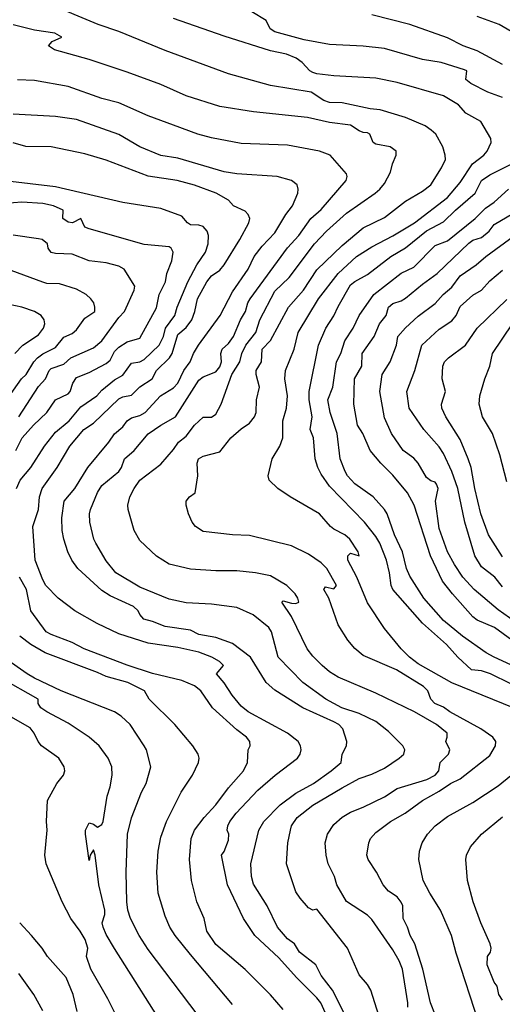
# Model space of a CAD drawing. Header units: metres. Extents: x -46681 to -43747, y -240911 to -237677.
# Tile 324 of 656: x -44586 to -44529, y -240684 to -240567. Entities that reach past the tile are written whole.
import ezdxf

# ---------------------------------------------------------------- set-up
doc = ezdxf.new("R2010")
doc.units = ezdxf.units.M
doc.layers.add('CONTOUR_INDEX', color=1, linetype='Continuous')
doc.layers.add('CONTOUR_INTER', color=3, linetype='Continuous')

msp = doc.modelspace()

# ---------------------------------------------------------------- linework, layer by layer
at = {"layer": 'CONTOUR_INDEX'}
for points, elevation in [([(-44526.66, -240649.02), (-44535.1, -240645.57), (-44539.1, -240643.31), (-44540.11, -240642.52), (-44541.13, -240641.52), (-44543.1, -240639.13), (-44545.1, -240636.07), (-44546.35, -240633.02), (-44547.44, -240631.02), (-44547.43, -240630.52), (-44547.1, -240630.21), (-44546.08, -240630.52), (-44546.22, -240630.02), (-44547.2, -240628.52), (-44547.78, -240628.02), (-44549.1, -240627.35), (-44549.5, -240627.02), (-44550.79, -240625.52), (-44554.29, -240623.52), (-44555.73, -240622.52), (-44556.78, -240621.52), (-44556.88, -240621.02), (-44556.41, -240619.02), (-44555.5, -240617.52), (-44555.16, -240616.52), (-44555.14, -240614.52), (-44554.69, -240613.02), (-44554.57, -240611.52), (-44554.9, -240609.52), (-44554.84, -240608.52), (-44553.8, -240606.02), (-44553.32, -240604.02), (-44550.91, -240600.02), (-44548.57, -240597.02), (-44546.39, -240595.02), (-44544.6, -240593.86), (-44542.1, -240592.56), (-44539.53, -240591.02), (-44535.6, -240588.02), (-44534.1, -240586.26), (-44532.64, -240584.02), (-44531.31, -240583.02), (-44530.9, -240582.52), (-44530.44, -240581.52), (-44530.49, -240581.02), (-44531.67, -240579.02), (-44533.43, -240578.02), (-44534.32, -240577.02), (-44536.1, -240575.96), (-44541.6, -240574.39), (-44544.1, -240573.86), (-44549.1, -240573.6), (-44551.1, -240573.37), (-44551.6, -240573.2), (-44551.93, -240573.02), (-44552.86, -240572.02), (-44553.56, -240571.52), (-44554.69, -240571.02), (-44556.6, -240570.62), (-44562.1, -240568.9), (-44568.1, -240566.8)], 120), ([(-44550.1, -240684.73), (-44550.64, -240683.52), (-44551.1, -240682.9), (-44553.53, -240680.52), (-44555.6, -240678.18), (-44558.47, -240675.52), (-44559.81, -240673.52), (-44561.72, -240669.52), (-44562.42, -240666.02), (-44562.1, -240665.55), (-44561.6, -240664.22), (-44561.54, -240663.52), (-44561.75, -240663.02), (-44561.68, -240662.52), (-44561.44, -240662.02), (-44560.69, -240661.02), (-44558.1, -240658.28), (-44556.06, -240656.52), (-44553.4, -240654.52), (-44553.07, -240654.02), (-44552.97, -240653.52), (-44553.06, -240653.02), (-44553.33, -240652.52), (-44554.6, -240651.53), (-44559.26, -240649.02), (-44560.1, -240648.33), (-44561.15, -240647.02), (-44562.1, -240645.55), (-44563, -240644.52), (-44562.18, -240643.52), (-44562.64, -240643.02), (-44563.55, -240642.52), (-44565.1, -240641.93), (-44567.6, -240641.38), (-44571.1, -240640.87), (-44574.6, -240639.74), (-44577.14, -240638.52), (-44579.81, -240637.02), (-44581.76, -240635.52), (-44583.23, -240634.02), (-44583.6, -240633.36), (-44584.5, -240631.02), (-44584.77, -240627.02), (-44584.12, -240625.02), (-44583.98, -240623.52), (-44583.69, -240622.52), (-44581.88, -240620.02), (-44580.38, -240617.52), (-44578.75, -240615.52), (-44577.6, -240614.77), (-44574.6, -240611.9), (-44574.1, -240611.64), (-44573.1, -240611.45), (-44572.1, -240610.46), (-44570.63, -240609.52), (-44570.12, -240608.52), (-44568.57, -240607.02), (-44568.27, -240606.52), (-44567.6, -240604.25), (-44566.6, -240603.44), (-44565.91, -240602.52), (-44565.56, -240601.52), (-44565.27, -240600.02), (-44564.16, -240598.02), (-44563.6, -240597.3), (-44562.6, -240596.62), (-44562.11, -240596.02), (-44560.22, -240593.02), (-44559.16, -240591.02), (-44559.07, -240590.52), (-44559.26, -240590.02), (-44559.6, -240589.63), (-44561, -240589.02), (-44561.6, -240588.32), (-44563.05, -240587.52), (-44565.6, -240586.56), (-44567.68, -240586.02), (-44571.1, -240585.48), (-44576.1, -240583.58), (-44578.6, -240582.86), (-44582.6, -240582.02), (-44585.6, -240581.98), (-44587.1, -240581.55)], 115), ([(-44529.1, -240634.18), (-44530.02, -240633.02), (-44531.6, -240631.81), (-44532.39, -240630.52), (-44533.56, -240626.52), (-44534.41, -240622.52), (-44535.11, -240620.52), (-44536.1, -240618.38), (-44536.6, -240617.59), (-44538.44, -240615.52), (-44540.16, -240613.02), (-44540.45, -240611.02), (-44539.48, -240608.52), (-44538.65, -240605.52), (-44536.6, -240603.64), (-44535.1, -240602.65), (-44534.58, -240602.02), (-44534.1, -240600.94), (-44532.6, -240599.61), (-44531.6, -240599.02), (-44530.6, -240597.91), (-44529.1, -240596.63)], 125), ([(-44586.92, -240606.52), (-44585.97, -240605.52), (-44584.1, -240604.31), (-44583.52, -240603.52), (-44583.37, -240603.02), (-44583.43, -240602.52), (-44583.79, -240602.02), (-44584.58, -240601.52), (-44586.1, -240601.01), (-44587.6, -240600.72)], 110), ([(-44574.14, -240686.52), (-44575.88, -240683.02), (-44577.89, -240679.52), (-44578.41, -240678.02), (-44578.27, -240677.02), (-44578.59, -240676.02), (-44579.16, -240675.02), (-44580.26, -240673.52), (-44581.31, -240671.52), (-44583.21, -240667.02), (-44583.37, -240666.02), (-44583.09, -240663.02), (-44583.17, -240662.02), (-44583.06, -240659.52), (-44581.92, -240657.52), (-44581.14, -240656.52), (-44580.99, -240656.02), (-44581.06, -240655.52), (-44581.7, -240654.52), (-44583.74, -240653.02), (-44584.16, -240652.52), (-44584.63, -240651.52), (-44585.1, -240650.9), (-44590.2, -240648.02)], 110), ([(-44531.87, -240686.02), (-44534.6, -240677.64), (-44535.15, -240675.52), (-44536.43, -240672.52), (-44537.73, -240670.52), (-44538.52, -240669.02), (-44539.03, -240666.52), (-44538.94, -240665.52), (-44538.62, -240664.52), (-44538.01, -240663.52), (-44537.08, -240662.52), (-44535.6, -240661.4), (-44532.6, -240659.75), (-44529.6, -240657.79), (-44526.6, -240655.33)], 120)]:
    msp.add_lwpolyline(points, dxfattribs=dict(at, elevation=elevation))
at = {"layer": 'CONTOUR_INTER'}
for points, elevation in [([(-44537.06, -240685.02), (-44537.63, -240683.52), (-44538.56, -240679.52), (-44539.48, -240676.52), (-44540.03, -240675.52), (-44540.35, -240674.52), (-44540.87, -240673.52), (-44540.91, -240672.02), (-44541.1, -240671.58), (-44541.6, -240670.95), (-44542.6, -240670.29), (-44543.25, -240669.52), (-44544.02, -240668.02), (-44545.04, -240666.52), (-44545.17, -240666.02), (-44544.94, -240664.52), (-44544.74, -240664.02), (-44544.1, -240663.32), (-44542.39, -240662.02), (-44540.65, -240661.02), (-44538.6, -240659.52), (-44536.6, -240658.43), (-44535.26, -240657.52), (-44534.1, -240656.96), (-44530.6, -240654.2), (-44529.91, -240653.02), (-44529.89, -240652.52), (-44530.26, -240652.02), (-44531.67, -240651.02), (-44535.35, -240649.02), (-44536.1, -240648.46), (-44537.11, -240648.02), (-44537.59, -240647.52), (-44537.97, -240646.52), (-44538.48, -240646.02), (-44541.65, -240644.02), (-44545.6, -240642.34), (-44546.6, -240641.5), (-44547.44, -240640.52), (-44548.6, -240638.68), (-44549.7, -240635.52), (-44550.3, -240634.52), (-44550.1, -240634.18), (-44549.1, -240634.42), (-44548.76, -240634.02), (-44549.94, -240632.02), (-44550.6, -240631.35), (-44552.1, -240630.32), (-44554.1, -240629.32), (-44559.1, -240628.1), (-44561.1, -240628.02), (-44564.6, -240627.62), (-44565.5, -240627.02), (-44565.89, -240626.52), (-44566.34, -240625.52), (-44566.59, -240624.52), (-44566.6, -240624.01), (-44566.22, -240623.52), (-44565.52, -240623.02), (-44565.23, -240621.02), (-44565.29, -240619.52), (-44565.12, -240619.02), (-44564.6, -240618.71), (-44562.6, -240618.19), (-44561.29, -240616.52), (-44560.1, -240615.46), (-44559.1, -240614.77), (-44558.49, -240614.02), (-44558.29, -240613.52), (-44558.25, -240612.02), (-44557.89, -240610.52), (-44558.29, -240609.02), (-44558.31, -240608.52), (-44557.67, -240607.52), (-44557.61, -240606.02), (-44556.6, -240604.97), (-44554.45, -240601.02), (-44552.68, -240599.02), (-44551.1, -240596.6), (-44548.1, -240593.7), (-44545.6, -240591.6), (-44543.1, -240590.38), (-44540.6, -240588.44), (-44538.6, -240587.28), (-44537.59, -240586.52), (-44536.32, -240584.52), (-44535.86, -240583.52), (-44535.88, -240583.02), (-44536.18, -240582.02), (-44537.01, -240580.52), (-44537.57, -240580.02), (-44538.27, -240579.52), (-44540.6, -240578.53), (-44543.6, -240577.63), (-44544.79, -240577.52), (-44548.1, -240576.79), (-44549.6, -240576.74), (-44550.29, -240576.52), (-44551.79, -240575.52), (-44556.6, -240574.74), (-44561.6, -240573.34), (-44569.1, -240570.61), (-44574.6, -240568.33), (-44577.04, -240567.52), (-44583.02, -240565.02)], 119), ([(-44529.1, -240576.17), (-44530.82, -240575.52), (-44532.87, -240574.52), (-44533.43, -240574.02), (-44533.32, -240573.02), (-44533.6, -240572.88), (-44536.36, -240572.02), (-44538.6, -240571.66), (-44543.1, -240570.36), (-44545.6, -240570.07), (-44549.6, -240569.89), (-44552.6, -240569.31), (-44556.1, -240568.38), (-44556.64, -240568.02), (-44557.1, -240567.02), (-44558.83, -240566.02)], 121), ([(-44529.1, -240572.26), (-44532.1, -240570.65), (-44533.75, -240570.02), (-44535.6, -240569.08), (-44540.1, -240567.49), (-44544.6, -240566.37)], 122), ([(-44527.6, -240568.63), (-44529.49, -240567.52), (-44532.1, -240566.57)], 123), ([(-44540.31, -240684.02), (-44540.34, -240683.52), (-44540.97, -240679.52), (-44541.35, -240678.52), (-44542.1, -240677.23), (-44544.6, -240673.62), (-44545.1, -240673.12), (-44547.6, -240671.49), (-44548.72, -240669.52), (-44549.02, -240668.52), (-44549.78, -240667.02), (-44550.02, -240666.02), (-44550.11, -240664.52), (-44549.84, -240663.52), (-44549.1, -240662.37), (-44548.1, -240661.49), (-44547.1, -240660.9), (-44545.6, -240660.31), (-44543.1, -240659.08), (-44541.6, -240658.1), (-44538.05, -240657.02), (-44537.08, -240656.52), (-44536.63, -240656.02), (-44536.48, -240655.02), (-44535.5, -240654.02), (-44535.34, -240653.52), (-44535.8, -240652.52), (-44535.64, -240652.02), (-44535.67, -240651.52), (-44536.92, -240650.52), (-44539.53, -240649.02), (-44544.1, -240646.8), (-44548.6, -240644.89), (-44549.6, -240644.28), (-44550.49, -240643.52), (-44551.6, -240642.4), (-44552.27, -240641.52), (-44554.1, -240637.7), (-44555.27, -240636.02), (-44555.1, -240635.86), (-44554.1, -240636.13), (-44553.6, -240636.16), (-44553.26, -240636.02), (-44553.35, -240635.52), (-44553.68, -240635.02), (-44554.65, -240634.02), (-44556.6, -240632.9), (-44558.39, -240632.52), (-44560.6, -240632.29), (-44563.1, -240632.29), (-44566.1, -240632.1), (-44568.6, -240631.5), (-44570.1, -240630.56), (-44572.1, -240628.69), (-44572.76, -240627.52), (-44573.49, -240625.02), (-44573.51, -240624.52), (-44573.27, -240623.52), (-44572.78, -240622.52), (-44572.1, -240621.55), (-44569.6, -240619.66), (-44568.1, -240617.92), (-44567.5, -240617.02), (-44566.6, -240616.34), (-44565.6, -240615.01), (-44564.6, -240614.08), (-44563.6, -240614.05), (-44563.1, -240613.7), (-44562.44, -240612.52), (-44561.17, -240609.02), (-44560.25, -240607.52), (-44559.99, -240606.52), (-44559.51, -240605.52), (-44558.36, -240604.02), (-44557.87, -240602.52), (-44556.1, -240599.12), (-44554.4, -240597.52), (-44551.38, -240593.52), (-44549.96, -240592.02), (-44547.6, -240589.89), (-44544.18, -240587.52), (-44543.64, -240587.02), (-44543.1, -240586.36), (-44542.39, -240585.02), (-44542.15, -240584.02), (-44541.69, -240583.02), (-44541.72, -240582.52), (-44542.41, -240582.02), (-44544.1, -240581.7), (-44544.45, -240581.52), (-44544.81, -240580.52), (-44545.1, -240580.35), (-44545.6, -240580.33), (-44546.1, -240580.12), (-44547.1, -240579.44), (-44549.6, -240579.14), (-44552.2, -240578.52), (-44558.6, -240577.85), (-44562.6, -240577.25), (-44566.6, -240575.96), (-44569.6, -240574.64), (-44573.6, -240573.17), (-44578.1, -240571.66), (-44582.21, -240570.52), (-44582.92, -240570.02), (-44582.49, -240569.52), (-44581.33, -240569.02), (-44582.19, -240568.52), (-44584.6, -240568.18), (-44587.1, -240567.55)], 118), ([(-44543.27, -240686.52), (-44544.72, -240682.02), (-44545.1, -240681.33), (-44546.1, -240680.21), (-44547.47, -240677.02), (-44551.1, -240672.39), (-44551.6, -240672.52), (-44552.1, -240672.24), (-44553.1, -240671.12), (-44553.6, -240670.33), (-44554.69, -240667.02), (-44554.53, -240664.52), (-44554.24, -240663.02), (-44554.1, -240662.51), (-44553.43, -240661.52), (-44551.6, -240660.06), (-44548.12, -240658.02), (-44546.1, -240656.91), (-44544.6, -240656.38), (-44543.1, -240655.67), (-44541.34, -240654.52), (-44540.78, -240654.02), (-44540.66, -240653.52), (-44540.92, -240653.02), (-44542.6, -240651.33), (-44544.1, -240650.17), (-44546.1, -240649.19), (-44548.16, -240648.52), (-44550.05, -240647.52), (-44552.77, -240645.52), (-44555.7, -240642.52), (-44556.49, -240639.52), (-44556.8, -240639.02), (-44558.66, -240637.52), (-44560.6, -240636.65), (-44563.6, -240636.25), (-44566.6, -240636.08), (-44568.6, -240635.64), (-44572.1, -240634.21), (-44574.95, -240632.52), (-44576.1, -240631.12), (-44577.33, -240629.02), (-44577.56, -240628.52), (-44578.02, -240626.52), (-44578.05, -240625.52), (-44577.95, -240625.02), (-44577.1, -240623), (-44576.6, -240622.17), (-44574.59, -240620.52), (-44574.26, -240620.02), (-44573.92, -240619.02), (-44572.78, -240618.02), (-44571.1, -240616.05), (-44569.62, -240615.02), (-44567.86, -240614.02), (-44565.1, -240609.69), (-44564.6, -240609.29), (-44563.1, -240608.69), (-44562.6, -240608.08), (-44562.42, -240607.52), (-44562.48, -240606.52), (-44562.34, -240606.02), (-44561.6, -240605.35), (-44560.99, -240604.52), (-44560.17, -240602.52), (-44559.55, -240601.52), (-44559.31, -240600.52), (-44559.01, -240600.02), (-44554.6, -240593.97), (-44553.25, -240592.52), (-44551.82, -240590.52), (-44550.6, -240589.43), (-44547.62, -240586.02), (-44547.5, -240585.52), (-44547.6, -240585.2), (-44549.53, -240583.02), (-44550.81, -240582.52), (-44554.6, -240581.83), (-44560.1, -240581.62), (-44563.6, -240580.93), (-44565.23, -240580.52), (-44568.1, -240579.45), (-44571.1, -240578.32), (-44574.6, -240576.8), (-44576.6, -240576.28), (-44580.6, -240574.87), (-44584.6, -240574.14), (-44586.6, -240574.06)], 117), ([(-44547.24, -240686.02), (-44549.26, -240682.02), (-44550.6, -240680.27), (-44551.23, -240679.02), (-44553.16, -240677.52), (-44553.77, -240676.52), (-44554.6, -240675.94), (-44555.79, -240674.52), (-44557, -240672.02), (-44558.6, -240669.44), (-44558.87, -240668.52), (-44558.93, -240667.02), (-44558, -240663.02), (-44557.39, -240662.02), (-44555.47, -240660.02), (-44553.6, -240658.67), (-44551.51, -240657.52), (-44549.41, -240656.02), (-44548.24, -240655.02), (-44548.1, -240654.02), (-44547.6, -240653.02), (-44547.55, -240652.52), (-44548.03, -240651.02), (-44548.52, -240650.52), (-44549.1, -240650.18), (-44552.76, -240648.52), (-44556.1, -240646.44), (-44557.11, -240645.52), (-44558.99, -240642.52), (-44561.1, -240640.91), (-44563.1, -240640.19), (-44565.1, -240639.82), (-44566.1, -240639.33), (-44569.1, -240638.88), (-44570.6, -240638.28), (-44571.61, -240638.02), (-44572.1, -240637.45), (-44572.29, -240637.02), (-44572.83, -240636.52), (-44575.6, -240635.24), (-44576.6, -240634.63), (-44579.44, -240632.02), (-44580.14, -240631.02), (-44580.64, -240630.02), (-44581.11, -240628.52), (-44581.3, -240627.52), (-44581.33, -240626.02), (-44581.08, -240624.02), (-44579.81, -240622.52), (-44578.27, -240620.02), (-44575.75, -240617.02), (-44575.1, -240616.04), (-44574.1, -240615.23), (-44573.58, -240614.52), (-44573.1, -240614.13), (-44572.1, -240613.87), (-44571.46, -240613.52), (-44569.65, -240611.52), (-44568.1, -240610.58), (-44567.6, -240610.02), (-44566.86, -240608.52), (-44566.13, -240607.52), (-44565.73, -240606.52), (-44565.13, -240605.52), (-44562.57, -240602.02), (-44561.1, -240599.19), (-44559.27, -240596.52), (-44558.54, -240595.02), (-44557.6, -240593.79), (-44556.1, -240592.21), (-44554.79, -240590.02), (-44554.01, -240589.02), (-44553.38, -240587.52), (-44553.34, -240587.02), (-44553.46, -240586.52), (-44554.1, -240586), (-44555.82, -240585.52), (-44560.6, -240585.21), (-44562.1, -240584.98), (-44567.6, -240583.37), (-44569.6, -240583.05), (-44572.09, -240582.02), (-44574.6, -240580.56), (-44579.6, -240578.79), (-44582.1, -240578.43), (-44587.1, -240578.14)], 116), ([(-44528.1, -240645.68), (-44530.51, -240644.52), (-44531.6, -240644.14), (-44532.79, -240644.02), (-44534.41, -240642.52), (-44535.73, -240641.02), (-44538.6, -240638.5), (-44542.1, -240634.52), (-44542.3, -240634.02), (-44542.49, -240632.52), (-44542.86, -240631.02), (-44543.63, -240629.02), (-44544.1, -240628.23), (-44545.47, -240626.52), (-44549.6, -240622.26), (-44550.6, -240620.84), (-44551.01, -240620.02), (-44551.3, -240619.02), (-44551.52, -240616.52), (-44551.89, -240615.52), (-44551.66, -240614.02), (-44552.03, -240612.02), (-44552.02, -240611.02), (-44550.91, -240605.52), (-44550.05, -240603.52), (-44549.1, -240602.05), (-44548.6, -240600.94), (-44547.1, -240598.39), (-44546.6, -240597.99), (-44545.1, -240597.16), (-44542.32, -240595.02), (-44540.6, -240593.97), (-44538.1, -240591.97), (-44536.1, -240590.91), (-44534.68, -240589.52), (-44532.34, -240587.52), (-44531.58, -240586.02), (-44530.6, -240585.32), (-44527.6, -240583.84)], 121), ([(-44586.73, -240622.52), (-44586.28, -240621.52), (-44585, -240620.02), (-44583.39, -240617.52), (-44582.1, -240615.83), (-44580.49, -240614.52), (-44579.1, -240612.83), (-44577.19, -240611.52), (-44576.6, -240610.87), (-44575.1, -240609.64), (-44574.1, -240609.09), (-44573.1, -240607.65), (-44572.1, -240607.5), (-44571.6, -240607.24), (-44569.8, -240605.52), (-44569.29, -240604.52), (-44569.06, -240603.52), (-44567.95, -240602.02), (-44567.66, -240601.02), (-44566.4, -240598.02), (-44565.33, -240596.02), (-44564.29, -240594.52), (-44563.99, -240593.52), (-44563.95, -240592.52), (-44564.12, -240592.02), (-44564.6, -240591.47), (-44565.1, -240591.31), (-44566.1, -240591.25), (-44566.44, -240591.02), (-44567.1, -240590.25), (-44569.6, -240589.32), (-44574.1, -240588.63), (-44582.1, -240586.74), (-44588.1, -240586.06)], 114), ([(-44528.1, -240643.45), (-44530.1, -240642.52), (-44531.02, -240642.02), (-44533.85, -240640.02), (-44536.1, -240638.18), (-44538.44, -240635.52), (-44540.1, -240632.92), (-44540.47, -240632.02), (-44540.94, -240630.02), (-44541.92, -240628.02), (-44542.79, -240625.52), (-44543.1, -240625.02), (-44544.45, -240623.52), (-44546.6, -240621.99), (-44547.47, -240621.02), (-44547.76, -240620.52), (-44548.36, -240619.02), (-44548.71, -240616.02), (-44549.54, -240613.52), (-44549.82, -240612.02), (-44549.23, -240610.52), (-44548.79, -240607.52), (-44548.25, -240606.52), (-44547.78, -240605.02), (-44546.82, -240603.52), (-44546.1, -240602), (-44544.35, -240599.52), (-44541.1, -240596.98), (-44539.6, -240596.27), (-44537.1, -240593.73), (-44535.6, -240593.17), (-44532.35, -240590.52), (-44531.1, -240589.3), (-44530.1, -240588.58), (-44528.37, -240587.02)], 122), ([(-44586.8, -240618.02), (-44586.06, -240616.52), (-44584.71, -240615.02), (-44583.1, -240613.52), (-44582.11, -240612.02), (-44580.6, -240611.32), (-44580.37, -240611.02), (-44580.03, -240610.02), (-44579.6, -240609.37), (-44578.1, -240608.78), (-44576.1, -240607.71), (-44575.6, -240607.29), (-44575.1, -240606.29), (-44574.6, -240605.78), (-44573.6, -240605.15), (-44572.1, -240604.69), (-44570.1, -240601.09), (-44569.81, -240599.52), (-44569.07, -240598.02), (-44568.89, -240597.02), (-44568.3, -240595.52), (-44568.15, -240594.52), (-44568.37, -240594.02), (-44568.6, -240593.88), (-44571.6, -240593.59), (-44578.1, -240591.74), (-44578.61, -240591.52), (-44579.1, -240590.51), (-44580.09, -240591.02), (-44580.6, -240590.95), (-44581.22, -240590.52), (-44581.19, -240589.52), (-44582.32, -240589.02), (-44583.6, -240588.75), (-44586.1, -240588.56), (-44589.1, -240588.83)], 113), ([(-44528, -240640.52), (-44530.06, -240639.02), (-44532.1, -240638.13), (-44532.6, -240637.76), (-44535.04, -240635.02), (-44536.2, -240633.52), (-44537.64, -240630.52), (-44539.58, -240624.52), (-44540.38, -240623.02), (-44542.1, -240620.94), (-44543.53, -240619.52), (-44544.8, -240618.02), (-44545.67, -240616.02), (-44546.29, -240615.02), (-44546.71, -240612.52), (-44546.63, -240609.52), (-44545.79, -240608.02), (-44545.72, -240606.52), (-44544.3, -240604.52), (-44543.68, -240603.02), (-44542.89, -240602.02), (-44542.6, -240601.01), (-44542.1, -240600.58), (-44541.1, -240600.29), (-44540.6, -240599.96), (-44538.6, -240598.28), (-44536.83, -240597.02), (-44533.1, -240593.45), (-44532.6, -240593.1), (-44531.6, -240592.75), (-44530.69, -240592.02), (-44530.1, -240591.23), (-44527.19, -240589.52)], 123), ([(-44586.45, -240614.02), (-44584.1, -240610.43), (-44583.29, -240609.52), (-44582.84, -240608.52), (-44582.6, -240608.28), (-44581.1, -240607.8), (-44580.28, -240607.02), (-44577.6, -240605.83), (-44576.6, -240605), (-44574.6, -240602.25), (-44573.91, -240601.52), (-44572.75, -240599.02), (-44572.67, -240598.52), (-44573.96, -240596.52), (-44574.6, -240596.16), (-44576.1, -240595.77), (-44578.1, -240595.55), (-44580.1, -240594.76), (-44582.1, -240594.67), (-44582.6, -240594.53), (-44582.97, -240594.02), (-44583.05, -240593.52), (-44583.66, -240593.02), (-44584.1, -240592.91), (-44587.1, -240592.47)], 112), ([(-44527.6, -240638.35), (-44529.6, -240636.92), (-44532.45, -240634.52), (-44533.8, -240633.02), (-44534.77, -240631.52), (-44535.6, -240630.02), (-44536.6, -240627.25), (-44537.05, -240624.02), (-44536.71, -240622.52), (-44536.92, -240622.02), (-44537.1, -240621.76), (-44537.6, -240621.6), (-44538.1, -240621.23), (-44539.1, -240619.52), (-44539.6, -240618.91), (-44540.88, -240618.02), (-44542.26, -240616.02), (-44543.1, -240614.16), (-44543.66, -240611.02), (-44543.37, -240609.02), (-44542.43, -240607.52), (-44541.68, -240605.52), (-44541.49, -240604.52), (-44540.6, -240603.49), (-44539.1, -240602.08), (-44537.1, -240600.58), (-44536.14, -240599.52), (-44535.1, -240598.66), (-44534.1, -240597.29), (-44532.21, -240596.02), (-44531.08, -240595.02), (-44527.67, -240592.52)], 124), ([(-44590.02, -240615.02), (-44586.14, -240609.52), (-44585.56, -240609.02), (-44584.66, -240607.52), (-44584.22, -240607.02), (-44583.6, -240606.57), (-44582.1, -240605.82), (-44581.1, -240604.57), (-44580.1, -240604.13), (-44579.6, -240603.71), (-44578.6, -240602.34), (-44577.43, -240601.52), (-44577.41, -240601.02), (-44577.56, -240600.52), (-44577.9, -240600.02), (-44578.47, -240599.52), (-44579.6, -240598.88), (-44581.6, -240598.25), (-44583.1, -240598.2), (-44583.6, -240598.06), (-44588.1, -240596.41)], 111), ([(-44529.1, -240630.62), (-44530.76, -240628.02), (-44531.65, -240625.52), (-44532.38, -240622.52), (-44532.83, -240620.02), (-44533.16, -240619.02), (-44534.1, -240616.7), (-44535.81, -240614.02), (-44536.28, -240613.02), (-44536.33, -240612.52), (-44535.84, -240611.02), (-44536.24, -240609.52), (-44536.18, -240608.02), (-44535.97, -240607.52), (-44535.51, -240607.02), (-44533.47, -240605.52), (-44532.1, -240603.5), (-44528.6, -240600.11)], 126), ([(-44528.6, -240621.75), (-44529.4, -240618.52), (-44530.29, -240616.02), (-44531.49, -240614.02), (-44531.87, -240612.52), (-44531.78, -240611.52), (-44531.2, -240609.52), (-44530.62, -240608.02), (-44530.27, -240606.52), (-44527.9, -240603.02)], 127), ([(-44555.1, -240684.31), (-44556.6, -240682.55), (-44559.6, -240679.56), (-44563.1, -240676.58), (-44564.14, -240675.02), (-44564.46, -240673.52), (-44565.32, -240671.52), (-44565.98, -240669.02), (-44566.21, -240666.52), (-44566.01, -240664.02), (-44565.62, -240663.02), (-44564.48, -240661.52), (-44563.1, -240660.05), (-44561.6, -240658.01), (-44559.81, -240656.02), (-44559.33, -240655.02), (-44559.24, -240653.52), (-44559.02, -240653.02), (-44559.05, -240652.52), (-44559.44, -240652.02), (-44560.6, -240651.14), (-44563.47, -240648.52), (-44564.88, -240646.52), (-44565.6, -240645.94), (-44567.1, -240645.3), (-44570.6, -240644.46), (-44573.6, -240643.47), (-44578.68, -240641.52), (-44580.1, -240640.79), (-44582.6, -240639.85), (-44583.18, -240639.52), (-44585.01, -240637.02), (-44585.54, -240634.52), (-44586.35, -240633.02)], 114), ([(-44561.1, -240683.71), (-44566.1, -240677.76), (-44567.9, -240675.52), (-44568.53, -240674.52), (-44569.1, -240673.24), (-44569.94, -240670.52), (-44570.09, -240668.02), (-44569.93, -240665.52), (-44569.6, -240663.86), (-44568.93, -240662.02), (-44567.2, -240658.52), (-44565.84, -240656.52), (-44565.14, -240655.02), (-44565.07, -240654.52), (-44565.19, -240654.02), (-44565.82, -240653.02), (-44567.93, -240650.52), (-44571, -240647.52), (-44571.56, -240646.52), (-44573.53, -240645.52), (-44576.1, -240644.82), (-44577.1, -240644.33), (-44583.32, -240642.02), (-44585.02, -240641.02), (-44586.34, -240640.02)], 113), ([(-44565.16, -240685.02), (-44571.1, -240677.2), (-44572.18, -240675.52), (-44573.19, -240673.52), (-44573.5, -240672.52), (-44573.62, -240671.52), (-44573.72, -240668.02), (-44573.55, -240663.52), (-44573.1, -240661.57), (-44571.9, -240658.52), (-44571.33, -240657.52), (-44570.79, -240655.52), (-44571.32, -240653.52), (-44571.59, -240653.02), (-44573.24, -240650.52), (-44574.3, -240649.52), (-44575.08, -240649.02), (-44581.43, -240646.52), (-44584.57, -240645.02), (-44585.46, -240644.52), (-44588.1, -240642.65)], 112), ([(-44568.5, -240687.52), (-44575.1, -240677.06), (-44576.1, -240675.39), (-44576.45, -240674.52), (-44576.56, -240674.02), (-44576.26, -240673.02), (-44576.24, -240672.52), (-44576.96, -240669.52), (-44577.37, -240666.02), (-44577.6, -240665.37), (-44578, -240666.02), (-44578.1, -240666.62), (-44578.55, -240663.52), (-44578.53, -240663.02), (-44578.1, -240662.16), (-44577.6, -240662.32), (-44577.1, -240662.7), (-44576.6, -240662.37), (-44576.45, -240662.02), (-44575.97, -240659.02), (-44575.6, -240657.91), (-44575.37, -240656.52), (-44575.43, -240655.52), (-44575.85, -240654.52), (-44576.9, -240653.02), (-44578.1, -240652), (-44580.6, -240650.36), (-44583.13, -240649.02), (-44583.82, -240648.52), (-44584.14, -240648.02), (-44584.14, -240647.52), (-44588.6, -240644.99)], 111), ([(-44529.1, -240683.21), (-44529.55, -240682.52), (-44529.75, -240681.52), (-44530.1, -240681.07), (-44530.9, -240679.02), (-44530.89, -240678.02), (-44530.52, -240677.52), (-44530.45, -240677.02), (-44530.55, -240676.52), (-44531.66, -240674.02), (-44532.59, -240671.52), (-44533.24, -240669.02), (-44533.43, -240666.52), (-44533.36, -240666.02), (-44532.88, -240665.02), (-44531.58, -240663.52), (-44529.1, -240661.45)], 121), ([(-44579.51, -240684.52), (-44580.01, -240682.52), (-44580.83, -240680.52), (-44583.04, -240678.02), (-44583.69, -240677.02), (-44584.94, -240675.52), (-44586.34, -240674.02)], 109), ([(-44583.6, -240684.46), (-44584.68, -240682.52), (-44586.42, -240680.02)], 108)]:
    msp.add_lwpolyline(points, dxfattribs=dict(at, elevation=elevation))

doc.saveas('drawing.dxf')
